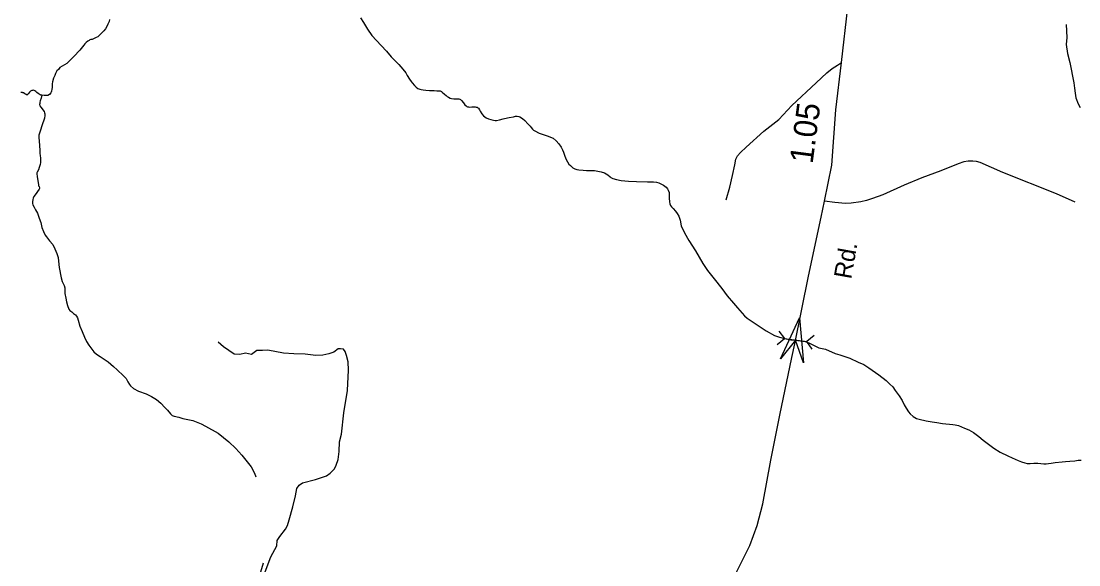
# Model space of a CAD drawing. Extents: x 2220236 to 2384410, y 720751 to 894131.
# Drawn here: x 2322567 to 2328251, y 866299 to 869221 of the extents above; entities that cross this region are included whole.
import ezdxf

# ---------------------------------------------------------------- set-up
doc = ezdxf.new("R2010")
doc.units = 0
for name, color, linetype in [('Exist Hydrographic Creek Single Shore', 7, 'Continuous'), ('Exist Hydrographic Misc Water Feature', 7, 'Continuous'), ('Exist Road Non-System Type 51', 7, 'Continuous'), ('Exist Road Secondary Mileage Hundredths English Label', 7, 'Continuous'), ('Exist Road Secondary Structure Pipe CELL', 7, 'Continuous'), ('Exist Road Secondary Structure Standard Bridge Attributed CELL', 7, 'Continuous'), ('Exist Road Secondary Type 51 Attributed', 7, 'Continuous'), ('Exist Road Secondary Type 51 Label', 7, 'Continuous')]:
    doc.layers.add(name, color=color, linetype=linetype)

msp = doc.modelspace()

# ---------------------------------------------------------------- linework, layer by layer
at = {"layer": 'Exist Hydrographic Creek Single Shore'}
for points in [[(2324390.3, 869238), (2324406.3, 869213.2), (2324428.4, 869177.1), (2324452.2, 869142.9), (2324502.2, 869089.1), (2324530.3, 869059.1), (2324556.3, 869028.9), (2324596.3, 868987.1), (2324618.2, 868963.4), (2324634.3, 868943.7), (2324642.2, 868929.2), (2324654.3, 868909.1), (2324662.4, 868897.2), (2324668.3, 868889.2), (2324680.3, 868874.9), (2324690.3, 868865.5), (2324699.1, 868859.3), (2324709.3, 868854.7), (2324717.2, 868852.6), (2324728.3, 868851.5), (2324742.4, 868849.5), (2324761.2, 868847.8), (2324774.2, 868847.6), (2324786.3, 868847.3), (2324800.3, 868847), (2324812.3, 868846.7), (2324815.5, 868846.9), (2324818.7, 868846.2), (2324822, 868844.5), (2324826.5, 868842.3), (2324830.2, 868839.3), (2324842.2, 868829), (2324850.4, 868821.1), (2324856.6, 868816.5), (2324863.9, 868811.8), (2324872.9, 868807.4), (2324880.2, 868805.1), (2324892.5, 868803.2), (2324904.3, 868802.9), (2324914.3, 868803.3), (2324919.5, 868802.7), (2324924.4, 868801.3), (2324928.5, 868798.9), (2324934.3, 868793.5), (2324944.4, 868781.5), (2324952.2, 868771.2), (2324958.3, 868764.9), (2324962.2, 868762.6), (2324965.9, 868761), (2324970.9, 868759.6), (2324976.4, 868759), (2324988.3, 868759.5), (2324998.5, 868759.9), (2325006.4, 868759.5), (2325012.4, 868758.9), (2325018.4, 868757.6), (2325022.1, 868755.1), (2325024.4, 868752.8), (2325030.4, 868743.2), (2325034.3, 868736.8), (2325042.7, 868723.1), (2325052.3, 868711.3), (2325066.4, 868701.1), (2325078.4, 868695.2), (2325090.4, 868691.5), (2325104.5, 868688.8), (2325114.4, 868686.7), (2325122.4, 868687), (2325138.4, 868691), (2325156.9, 868695), (2325180.4, 868701), (2325190.3, 868703), (2325212.4, 868707.1), (2325224.5, 868709.4), (2325233.3, 868709.7), (2325240.7, 868708.2), (2325246.4, 868706.9), (2325260.4, 868696.8), (2325273.6, 868686.8), (2325290.4, 868669.3), (2325302.5, 868656.8), (2325308.4, 868648.8), (2325314.5, 868640.8), (2325320.4, 868635.3), (2325328.4, 868630.6), (2325350.4, 868619.3), (2325366.5, 868613.4), (2325382.5, 868607.4), (2325398.5, 868603.3), (2325411.9, 868598), (2325426.4, 868591.2), (2325442.4, 868577.1), (2325456.3, 868561.2), (2325468.4, 868542.9), (2325476.4, 868529.2), (2325481.5, 868516.4), (2325488.4, 868495.3)], [(2325488.4, 868495.3), (2325496.5, 868476.8), (2325502.2, 868465.5), (2325510.5, 868452.8), (2325519.3, 868444.2), (2325528.5, 868435.3), (2325532.5, 868433.1), (2325542.4, 868426.9), (2325552.6, 868423.3), (2325564.4, 868421.4), (2325587.3, 868419.7), (2325604.6, 868418.8), (2325626.6, 868418.9), (2325648.4, 868417.4), (2325666.2, 868414.8), (2325684.7, 868411.5), (2325702.3, 868405.6), (2325720.6, 868394.8), (2325732.4, 868384.7), (2325736.6, 868380.8), (2325746.4, 868374.6), (2325766.5, 868368.9), (2325790.6, 868364.9), (2325830.6, 868360.9), (2325874.5, 868359.3), (2325932.6, 868356.9), (2325950.6, 868356.8), (2325964.6, 868357.4), (2325981.3, 868354.7), (2325994.5, 868351.2), (2326004.7, 868346.6), (2326008.5, 868345.2), (2326018.6, 868339), (2326033.2, 868328.2), (2326040.6, 868319.5), (2326044.7, 868313), (2326048.6, 868299.2), (2326048.6, 868291), (2326048.6, 868281.2), (2326048.7, 868268.8), (2326050.5, 868249.3), (2326053.1, 868238.8), (2326056.7, 868230.7), (2326062.6, 868222.7), (2326070.6, 868213.1), (2326082.6, 868198.8), (2326092.7, 868187), (2326100.6, 868173.3), (2326108.6, 868150.6), (2326114.6, 868120.6), (2326132.6, 868082.8), (2326154.6, 868042.6), (2326190.5, 867986.7), (2326230.7, 867918.5), (2326254.7, 867880.9), (2326290.5, 867836.5), (2326332.5, 867783.2), (2326360.5, 867745), (2326394.6, 867704.5), (2326416.6, 867679.2), (2326454.6, 867636.4), (2326468.7, 867624.7), (2326516.6, 867593.1), (2326570.7, 867556.7), (2326616, 867532.2), (2326641.5, 867522.8), (2326668.3, 867515.4), (2326703.8, 867508.7), (2326728.7, 867506.7), (2326781, 867498.7), (2326800.4, 867492), (2326854.1, 867465.8), (2326890.3, 867457.1), (2326940.6, 867434.8), (2326966.4, 867426.9), (2327020.7, 867409.5), (2327065.4, 867388.3), (2327094.8, 867374.7), (2327122.5, 867357), (2327158.7, 867332.9), (2327176.7, 867319.1), (2327214.7, 867288.6), (2327234.9, 867270.4), (2327250.8, 867254.7), (2327264.7, 867236.4), (2327284.7, 867206.8), (2327300.7, 867182.9), (2327312.7, 867158.8), (2327322.9, 867140.4), (2327334.7, 867120.3), (2327344.9, 867110.1), (2327360.7, 867096.7), (2327378.7, 867086), (2327392.3, 867081.6), (2327430.9, 867072.6), (2327462.5, 867067.3), (2327487.9, 867063.5)], [(2327487.9, 867063.5), (2327517.5, 867058.9), (2327535.6, 867057.3), (2327555.5, 867054.7), (2327572.9, 867053), (2327586.8, 867051.2), (2327604.8, 867046.9), (2327636.9, 867034.2), (2327659.8, 867024.5), (2327684.9, 867010.8), (2327712.8, 866988.9), (2327736.9, 866968.7), (2327795, 866926.6), (2327828.7, 866905), (2327869, 866884.7), (2327892.2, 866874), (2327924.8, 866858.9), (2327942.9, 866852.3), (2327961, 866846.4), (2327972.7, 866843.7), (2327988.9, 866842.8), (2328008.9, 866844.4), (2328030.1, 866845.2), (2328046.9, 866844.3), (2328063, 866842.4), (2328075.4, 866842.1), (2328087, 866842.6), (2328102.9, 866845), (2328123, 866848.3), (2328161, 866852.2), (2328178.9, 866854.6), (2328203.1, 866856.3), (2328229, 866858.4), (2328247.1, 866860.8), (2328263.3, 866861.4)]]:
    msp.add_lwpolyline(points, dxfattribs=at)
at = {"layer": 'Exist Hydrographic Misc Water Feature'}
for points in [[(2323041.9, 869229.5), (2323039.9, 869219.6), (2323033.7, 869203.8), (2323027.9, 869191.1), (2323019.7, 869179.4), (2323011.8, 869169), (2322993.9, 869151.1), (2322978.5, 869136.7), (2322969.3, 869132.1), (2322959.3, 869126.9), (2322947.9, 869122.2), (2322941.9, 869121.2), (2322936.8, 869119.4), (2322931.8, 869117.5), (2322926, 869113.9), (2322915.7, 869105.3), (2322909.8, 869099.2), (2322903.7, 869090.8), (2322889.8, 869073), (2322881.8, 869065.3), (2322849.7, 869031.1), (2322821.8, 869001.4), (2322811.7, 868993.6), (2322787.6, 868979.4), (2322775.8, 868971.5), (2322767.8, 868961.4), (2322759.7, 868952.8), (2322751.7, 868939.5), (2322747.7, 868929.3), (2322741.7, 868913.5), (2322735.7, 868895.2), (2322734.3, 868883.8), (2322733.7, 868875.5), (2322733.5, 868864.7), (2322732.5, 868855.7), (2322729.7, 868845), (2322728.1, 868839.9), (2322725.7, 868835), (2322718.9, 868825.7), (2322709.7, 868821.1), (2322689.9, 868820.3), (2322677.8, 868822.2)], [(2328183.4, 869203.3), (2328187.3, 869132.8), (2328183.5, 869094.8), (2328189.4, 869047.5), (2328203.4, 868998.8), (2328223.3, 868889), (2328227.3, 868861.1), (2328231.4, 868833.5), (2328235.4, 868809.1), (2328247.3, 868776.7), (2328257.3, 868757.3)], [(2322677.8, 868822.2), (2322673.6, 868823), (2322668.9, 868825.3), (2322663.6, 868827.4), (2322657.7, 868831.4), (2322651.6, 868836.7), (2322649.7, 868839.3), (2322645.6, 868843.1), (2322641.4, 868846.3), (2322636.5, 868848.5), (2322631.7, 868849.1), (2322628.2, 868848.2), (2322623.6, 868847.2), (2322616.7, 868843.5), (2322612.3, 868839.3), (2322607.8, 868833.3), (2322603.6, 868827.4), (2322601.7, 868824.9), (2322600.1, 868824), (2322598.6, 868823.2), (2322593.6, 868827), (2322587.7, 868830.9), (2322579.7, 868835.6), (2322576.4, 868836.3), (2322573.6, 868836.9), (2322565.6, 868837.4)], [(2322677.8, 868822.2), (2322673.9, 868806.6), (2322669.9, 868792.5), (2322667.9, 868785.8), (2322666.6, 868778.3), (2322666.5, 868772.5), (2322667.9, 868766.2), (2322672.1, 868758.2), (2322690.1, 868734.3), (2322692.7, 868728.6), (2322694.2, 868722), (2322694.3, 868713.8), (2322692.3, 868699.8), (2322678.4, 868658.2), (2322670.6, 868634), (2322662.6, 868608.3), (2322662.7, 868596.1), (2322664.8, 868554.4), (2322667.1, 868524.1), (2322667, 868510), (2322669.1, 868497.9), (2322671.1, 868484), (2322671.2, 868475.8), (2322671.2, 868461.8), (2322669.3, 868449.5), (2322663.4, 868433.7), (2322659.5, 868421.9), (2322653.4, 868409.4), (2322651.9, 868405.2), (2322651.6, 868399.6), (2322653.5, 868385.6), (2322659.8, 868341.5), (2322661, 868335.9), (2322663.7, 868331.8), (2322665.8, 868325.3), (2322665.2, 868321.3), (2322663.9, 868317.8), (2322642, 868287.5), (2322636, 868277.5), (2322632.1, 868269.9), (2322630, 868261.6), (2322628.1, 868249.1), (2322628.5, 868240.2), (2322630.2, 868233.6), (2322636.3, 868221.7), (2322644.2, 868207.2), (2322654.4, 868189.6), (2322664.5, 868161.2), (2322672.5, 868137.7), (2322678.8, 868111.8), (2322686.9, 868089.9), (2322696.9, 868069.9), (2322703, 868061.9), (2322719.2, 868039.6), (2322737.2, 868019.7), (2322748.7, 867997.4), (2322759.4, 867971.4), (2322765.5, 867949.7), (2322767.6, 867931.5), (2322771.8, 867897.3), (2322782.1, 867841.9), (2322788.1, 867821.7), (2322798.2, 867799.9), (2322802.1, 867787.7), (2322802.3, 867773.9), (2322802.4, 867757.5), (2322806.4, 867731.2), (2322810.6, 867711.8), (2322816.7, 867691.7), (2322822.8, 867673.7), (2322829.1, 867665.7), (2322838.8, 867657.9), (2322848.8, 867650.1), (2322858.9, 867641.6), (2322864.4, 867635.2), (2322869, 867625.6), (2322873.1, 867613.5), (2322883.2, 867581.9), (2322895.2, 867552), (2322907.4, 867522.1), (2322917.6, 867499.5), (2322931.6, 867479.7), (2322947.7, 867458.1), (2322957.9, 867443.7), (2322971.8, 867430.5), (2322991.9, 867418.1), (2323034.1, 867390.2), (2323064.2, 867364.5), (2323082.3, 867346.4), (2323116.4, 867315), (2323130.6, 867300.8), (2323140.8, 867282.2), (2323148.7, 867268.7), (2323154.7, 867260.7), (2323170.8, 867246.6), (2323197, 867232.9), (2323239.1, 867217.4)], [(2323239.1, 867217.4), (2323267.1, 867202.9), (2323295.1, 867186.9), (2323317.4, 867167.2), (2323339.3, 867143.5), (2323353.5, 867129.4), (2323369.5, 867109.5), (2323379.1, 867101.7), (2323389.7, 867097.1), (2323413.7, 867091.7), (2323435.7, 867086), (2323489.8, 867074.2), (2323534, 867056.4), (2323557.9, 867044.2), (2323626.3, 867006.8), (2323682.4, 866960.6), (2323720.7, 866924.4), (2323752.9, 866888.9), (2323803.2, 866825.3), (2323820.2, 866790.8), (2323827.4, 866771.3)]]:
    msp.add_lwpolyline(points, dxfattribs=at)
at = {"layer": 'Exist Road Non-System Type 51'}
for points in [[(2326356.3, 868260), (2326375.6, 868328.6), (2326389.7, 868391.8), (2326402, 868448.1), (2326407.3, 868479.7), (2326416, 868497.3), (2326431.9, 868514.9), (2326463.5, 868543), (2326558.3, 868629.1), (2326639.1, 868692.4), (2326709.4, 868768), (2326839.4, 868889.3), (2326897.3, 868943.7), (2326925.4, 868966.6), (2326953.5, 868984.2), (2326974.8, 868997.8)], [(2328231.4, 868247.7), (2328131.3, 868293.4), (2327843.2, 868407.7), (2327720.3, 868460.4), (2327700.9, 868465.7), (2327681.6, 868467.4), (2327657, 868467.4), (2327632.4, 868463.9), (2327602.6, 868453.4), (2327509.5, 868416.4), (2327407.6, 868377.8), (2327312.8, 868339.1), (2327196.8, 868288.1), (2327142.4, 868267), (2327110.7, 868256.5), (2327079.1, 868249.5), (2327028.2, 868242.4), (2326996.6, 868240.7), (2326940.4, 868246), (2326883.9, 868252.8)], [(2323872.8, 866247.4), (2323908, 866341.4), (2323941.4, 866401.8), (2323943, 866429.7), (2323956.9, 866451.9), (2323988.4, 866490.2), (2323998.1, 866510.4), (2324007.9, 866540.4), (2324027, 866610.6), (2324040.5, 866668.8), (2324048, 866708.7), (2324061.9, 866726.9), (2324079.8, 866739.1), (2324149.5, 866757.9), (2324207.3, 866776.5), (2324227.1, 866790.7), (2324250.8, 866814.9), (2324260.4, 866835.1), (2324270.3, 866865.1), (2324275.8, 866907.2), (2324277.2, 866959.2), (2324288.7, 867001.3), (2324301.7, 867115.3), (2324320.3, 867235.5), (2324327, 867345.6), (2324324.6, 867389.6), (2324316.2, 867423.4), (2324308.1, 867445.3), (2324299.8, 867457.2), (2324283.9, 867459.1), (2324269.9, 867458.9), (2324247.9, 867442.6), (2324220.2, 867432.5), (2324188.3, 867426), (2324150.3, 867423.6), (2324094.2, 867431.1), (2324032.3, 867432.4), (2323976.2, 867435.7), (2323892, 867452.9), (2323864.1, 867450.5), (2323834.1, 867450.3), (2323804.4, 867429.9), (2323772.3, 867435.5), (2323742.3, 867429.3), (2323712.5, 867430.9), (2323654, 867470.3), (2323625.8, 867496)], [(2323867.3, 866308), (2323847.4, 866241.6), (2323819.1, 866151.9), (2323784.3, 866037.3), (2323754.4, 865927.7), (2323736.2, 865838)]]:
    msp.add_lwpolyline(points, dxfattribs=at)
at = {"layer": 'Exist Road Secondary Structure Pipe CELL'}
for p, q in [((2326638.7, 867555.4), (2326668.7, 867514.4)), ((2326629.4, 867482.3), (2326668.7, 867514.4)), ((2326668.7, 867514.4), (2326788.6, 867499.1)), ((2326827.9, 867531.2), (2326788.6, 867499.1)), ((2326818.6, 867458.1), (2326788.6, 867499.1))]:
    msp.add_line(p, q, dxfattribs=at)
at = {"layer": 'Exist Road Secondary Structure Standard Bridge Attributed CELL'}
msp.add_lwpolyline([(2326647.1, 867405.5), (2326749.5, 867626.9), (2326771.5, 867384), (2326728.7, 867506.7)], close=True, dxfattribs=at)
at = {"layer": 'Exist Road Secondary Type 51 Attributed'}
for points in [[(2326724.5, 867487.4), (2326798.1, 867850.5), (2326866.6, 868166.9), (2326883.9, 868252.8), (2326922.8, 868446.3), (2326945.6, 868743.4), (2326974.8, 868997.8), (2327008.9, 869295.3), (2327028.2, 869502.7), (2327037, 869673.2), (2327015.9, 869840.1), (2326959.7, 870256.7)], [(2325433.2, 865157.1), (2325519.5, 865252.6), (2325614.1, 865348.1), (2325657.3, 865387.9), (2325737, 865456), (2325829.1, 865539), (2325960.2, 865665.3), (2326069.7, 865774.9), (2326150.2, 865859.6), (2326231.6, 865965.9), (2326301.3, 866068.8), (2326377.6, 866198.4), (2326405.8, 866248.2), (2326434, 866306.3), (2326482.8, 866402.2), (2326522.3, 866509.4), (2326553.1, 866627.2), (2326596.1, 866860.9), (2326644.4, 867103.5), (2326709.4, 867412.8), (2326724.5, 867487.4)]]:
    msp.add_lwpolyline(points, dxfattribs=at)

# ---------------------------------------------------------------- texts
at = {"layer": 'Exist Road Secondary Mileage Hundredths English Label'}
msp.add_text('1.05', height=125, rotation=82.4167, dxfattribs=at).set_placement((2326819.9, 868451))
at = {"layer": 'Exist Road Secondary Type 51 Label'}
msp.add_text('Rd.', height=95, rotation=79.8625, dxfattribs=at).set_placement((2327027.1, 867830.6))

doc.saveas('drawing.dxf')
